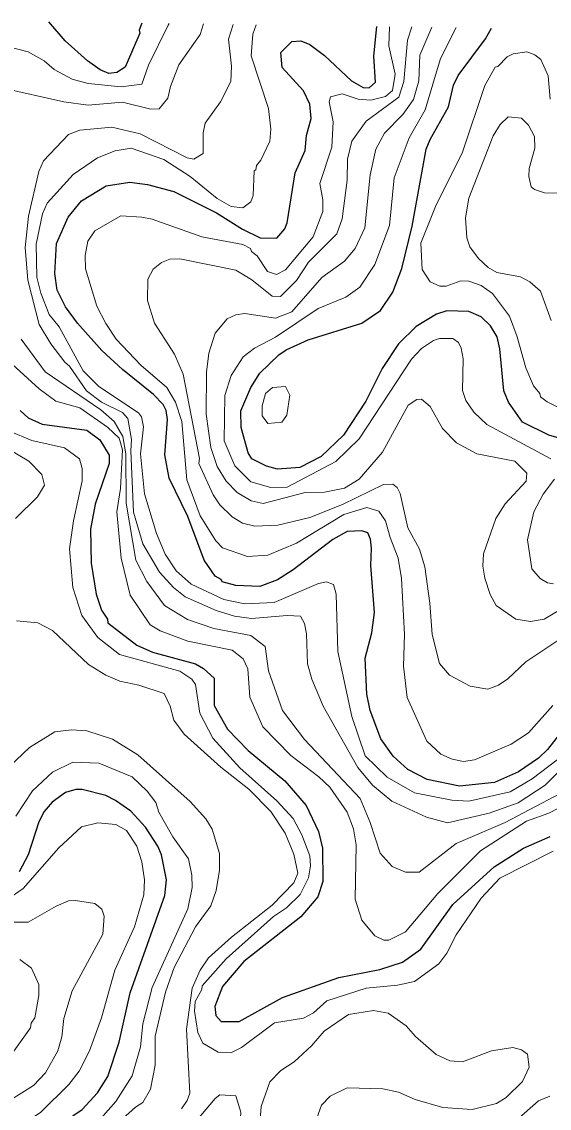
# Model space of a CAD drawing. Extents: x 673.3 to 698.5, y 6984.3 to 7012.3.
# Drawn here: x 679.747 to 680.589, y 7010.499 to 7012.232 of the extents above; entities that cross this region are included whole.
import ezdxf

# ---------------------------------------------------------------- set-up
doc = ezdxf.new("R2010")
doc.units = 0
doc.header["$LTSCALE"] = 0.032
doc.layers.add('1', color=7, linetype='Continuous', lineweight=25)
doc.layers.add('2', color=7, linetype='Continuous', lineweight=13)

msp = doc.modelspace()

# ---------------------------------------------------------------- linework, layer by layer
at = {"layer": '1'}
for points in [[(679.9387, 7012.2302), (679.9342, 7012.2188), (679.935, 7012.2141), (679.9117, 7012.1598), (679.8986, 7012.1514), (679.8856, 7012.1497), (679.8719, 7012.1555), (679.8518, 7012.1702), (679.8161, 7012.2021), (679.7898, 7012.2324)], [(680.1604, 7012.1835), (680.1781, 7012.2009), (680.1923, 7012.2017), (680.2067, 7012.1963), (680.2302, 7012.1787), (680.2732, 7012.1383), (680.2919, 7012.1272), (680.3015, 7012.1269), (680.3115, 7012.1362), (680.3092, 7012.1777), (680.3141, 7012.2248)], [(680.4437, 7012.1468), (680.4876, 7012.2053), (680.4968, 7012.2222)], [(680.6055, 7011.0958), (680.5865, 7011.0712), (680.5719, 7011.0573), (680.5403, 7011.0355), (680.5018, 7011.0185), (680.446, 7011.0128), (680.3942, 7011.023), (680.3634, 7011.039), (680.3397, 7011.0603), (680.3204, 7011.0881), (680.3034, 7011.1333), (680.2977, 7011.1593), (680.2953, 7011.2166), (680.3058, 7011.2572), (680.31, 7011.2896), (680.3044, 7011.3648), (680.3053, 7011.3925), (680.3038, 7011.4067), (680.2996, 7011.417), (680.29, 7011.4199), (680.2662, 7011.4188), (680.2438, 7011.4062), (680.1802, 7011.3579), (680.1554, 7011.3419), (680.1267, 7011.3313), (680.0887, 7011.3328), (680.0666, 7011.3386), (680.0653, 7011.3426), (680.0557, 7011.3477), (680.0378, 7011.373), (680.0117, 7011.443), (679.9822, 7011.5042), (679.9753, 7011.5415), (679.9792, 7011.5979), (679.9774, 7011.6123), (679.9724, 7011.6215), (679.9571, 7011.6376), (679.9076, 7011.6773), (679.8747, 7011.7078), (679.8355, 7011.7512), (679.8166, 7011.7772), (679.8034, 7011.8042), (679.7995, 7011.8306), (679.8019, 7011.8783), (679.8209, 7011.9206), (679.8422, 7011.9466), (679.8815, 7011.9705), (679.9193, 7011.9762), (679.9474, 7011.9728), (679.9893, 7011.9614), (680.0577, 7011.9272), (680.0991, 7011.9016), (680.1273, 7011.8875), (680.154, 7011.8872), (680.167, 7011.9021), (680.1707, 7011.9114), (680.1832, 7011.9913), (680.1991, 7012.0267), (680.2014, 7012.0507), (680.2089, 7012.078), (680.2067, 7012.101), (680.1967, 7012.1219), (680.1626, 7012.1595), (680.1604, 7012.1835)], [(680.605, 7011.5677), (680.5887, 7011.5728), (680.5463, 7011.5933), (680.524, 7011.6255), (680.5167, 7011.6434), (680.5104, 7011.7102), (680.5062, 7011.7294), (680.4956, 7011.7473), (680.4807, 7011.7614), (680.4607, 7011.7702), (680.4255, 7011.7709), (680.4091, 7011.766), (680.3766, 7011.7462), (680.3483, 7011.7183), (680.3223, 7011.6792), (680.2963, 7011.6271), (680.2608, 7011.5728), (680.225, 7011.5387), (680.1907, 7011.5209), (680.1549, 7011.5186), (680.1377, 7011.5231), (680.1143, 7011.535), (680.1081, 7011.5443), (680.0973, 7011.5847), (680.0966, 7011.6113), (680.1125, 7011.649), (680.1272, 7011.6714), (680.1574, 7011.7007), (680.1692, 7011.7087), (680.2043, 7011.7246), (680.29, 7011.7513), (680.3195, 7011.7717), (680.3396, 7011.8009), (680.354, 7011.8388), (680.3701, 7011.9062), (680.3927, 7012.0288), (680.3991, 7012.0445), (680.4285, 7012.0968), (680.4361, 7012.1314), (680.4437, 7012.1468)], [(679.744, 7011.6121), (679.7571, 7011.6001), (679.7792, 7011.5901), (679.8508, 7011.5805), (679.8713, 7011.5653), (679.8862, 7011.5408), (679.8864, 7011.5275), (679.8637, 7011.4626), (679.8563, 7011.4229), (679.8574, 7011.3682), (679.8653, 7011.3188), (679.8741, 7011.2932), (679.8834, 7011.279), (679.8841, 7011.2734), (679.9307, 7011.2374), (679.9555, 7011.2266), (680.0243, 7011.2077), (680.0369, 7011.2002), (680.0538, 7011.1848), (680.0541, 7011.1414), (680.0755, 7011.1038), (680.1082, 7011.0695), (680.1671, 7011.0211), (680.2008, 7010.9818), (680.2205, 7010.9405), (680.227, 7010.9138), (680.2275, 7010.8607), (680.2198, 7010.8359), (680.1924, 7010.804), (680.1016, 7010.7328), (680.0674, 7010.6931), (680.0551, 7010.661), (680.0566, 7010.6466), (680.065, 7010.6373), (680.094, 7010.6372), (680.1633, 7010.6756), (680.2532, 7010.7075), (680.3187, 7010.7198), (680.3549, 7010.732), (680.3842, 7010.7524), (680.4351, 7010.8236), (680.5015, 7010.8841), (680.548, 7010.9136), (680.5909, 7010.9325)], [(679.8965, 7010.9898), (679.8809, 7010.9976), (679.8431, 7011.0071), (679.8328, 7011.0071), (679.8167, 7011.0023), (679.795, 7010.9873), (679.7826, 7010.972), (679.774, 7010.9557), (679.7567, 7010.903), (679.7427, 7010.8759)], [(679.7394, 7010.4194), (679.7602, 7010.4401), (679.8432, 7010.4964), (679.8678, 7010.5231), (679.8839, 7010.5491), (679.902, 7010.6042), (679.92, 7010.6828), (679.9751, 7010.8379), (679.9776, 7010.8633), (679.9697, 7010.903), (679.9638, 7010.9167), (679.9443, 7010.947), (679.921, 7010.9726), (679.8965, 7010.9898)]]:
    msp.add_lwpolyline(points, dxfattribs=at)
at = {"layer": '2'}
for points in [[(679.9823, 7012.2296), (679.9804, 7012.2269), (679.9493, 7012.163), (679.9386, 7012.1328), (679.9054, 7012.1285), (679.8525, 7012.1341), (679.8272, 7012.1409), (679.7983, 7012.1563), (679.7825, 7012.1698), (679.7571, 7012.1842), (679.7219, 7012.1936)], [(680.0843, 7012.2281), (680.0771, 7012.2045), (680.0818, 7012.1613), (680.0804, 7012.1372), (680.0643, 7012.1046), (680.0396, 7012.0703), (680.0363, 7012.0552), (680.0362, 7012.0221), (680.0215, 7012.0129), (680.0107, 7012.0152), (679.9359, 7012.0533), (679.8904, 7012.064), (679.8395, 7012.0593), (679.8214, 7012.0527), (679.7813, 7012.0106), (679.7741, 7011.9936), (679.7576, 7011.9222), (679.752, 7011.8723), (679.7563, 7011.82), (679.7747, 7011.7493), (679.793, 7011.7184), (679.8154, 7011.689), (679.8231, 7011.6828), (679.8501, 7011.6435), (679.8742, 7011.6253), (679.9074, 7011.609), (679.9162, 7011.5991), (679.9222, 7011.5656), (679.9207, 7011.5476), (679.9252, 7011.4497), (679.94, 7011.3991), (679.9666, 7011.3543), (679.9888, 7011.3298), (680.0077, 7011.3147), (680.057, 7011.2928), (680.0865, 7011.284), (680.1134, 7011.2799), (680.1708, 7011.2847), (680.1917, 7011.2838), (680.1981, 7011.2723), (680.2015, 7011.2557), (680.2033, 7011.2079), (680.21, 7011.1832), (680.2283, 7011.1401), (680.2837, 7011.0423), (680.3071, 7011.014), (680.3376, 7010.9884), (680.3933, 7010.9629), (680.4266, 7010.9542), (680.4934, 7010.9693), (680.5398, 7010.986), (680.583, 7011.0143), (680.6737, 7011.1042)], [(680.6019, 7011.0547), (680.5618, 7011.0243), (680.5267, 7011.0036), (680.461, 7010.9886), (680.4335, 7010.99), (680.3739, 7011.0018), (680.3306, 7011.027), (680.2953, 7011.0609), (680.2741, 7011.1236), (680.2513, 7011.2275), (680.2488, 7011.319), (680.2445, 7011.3344), (680.2333, 7011.3385), (680.2209, 7011.3362), (680.15, 7011.3054), (680.1028, 7011.3035), (680.0696, 7011.3103), (680.017, 7011.3348), (679.9934, 7011.3561), (679.9759, 7011.3828), (679.9619, 7011.4157), (679.9429, 7011.4789), (679.9362, 7011.5427), (679.9409, 7011.5861), (679.9377, 7011.6021), (679.9331, 7011.6084), (679.8696, 7011.6503), (679.8448, 7011.6751), (679.8066, 7011.7457), (679.7905, 7011.765), (679.7769, 7011.7995), (679.7709, 7011.8249), (679.7699, 7011.8773), (679.7796, 7011.9259), (679.7871, 7011.9428), (679.8286, 7011.9884), (679.8675, 7012.0154), (679.8956, 7012.0264), (679.9212, 7012.0306), (679.9737, 7012.0124), (680.0157, 7011.9855), (680.0589, 7011.9505), (680.0809, 7011.9377), (680.0996, 7011.9352), (680.1123, 7011.9451), (680.1162, 7011.9549), (680.1178, 7011.9946), (680.1208, 7011.9959), (680.1217, 7012.0028), (680.1287, 7012.0113), (680.1428, 7012.0419), (680.1446, 7012.061), (680.1406, 7012.094), (680.113, 7012.1779), (680.116, 7012.2128), (680.1213, 7012.2276)], [(680.3695, 7012.224), (680.3628, 7012.2031), (680.3571, 7012.137), (680.3488, 7012.112), (680.2968, 7012.0738), (680.2741, 7012.042), (680.2668, 7012.0131), (680.2667, 7011.9796), (680.2586, 7011.918), (680.2497, 7011.8942), (680.2049, 7011.8486), (680.1855, 7011.8193), (680.1598, 7011.7937), (680.1464, 7011.7943), (680.1139, 7011.8204), (680.0884, 7011.8359), (679.9994, 7011.854), (679.9831, 7011.8533), (679.9697, 7011.8482), (679.9563, 7011.8375), (679.9479, 7011.8217), (679.9476, 7011.7873), (679.9587, 7011.7513), (679.9905, 7011.702), (680.0047, 7011.6702), (680.0304, 7011.5352), (680.0293, 7011.5272), (680.0523, 7011.4777), (680.0631, 7011.4615), (680.0828, 7011.4425), (680.0992, 7011.4324), (680.119, 7011.4273), (680.1557, 7011.4288), (680.2067, 7011.4415), (680.2589, 7011.462), (680.3244, 7011.4939), (680.3393, 7011.4946), (680.3463, 7011.4893), (680.3513, 7011.4794), (680.3633, 7011.4249), (680.3822, 7011.3909), (680.3906, 7011.3626), (680.3986, 7011.3047), (680.402, 7011.2548), (680.4142, 7011.2083), (680.4301, 7011.1899), (680.463, 7011.1719), (680.4912, 7011.1675), (680.508, 7011.1737), (680.5233, 7011.1838), (680.5521, 7011.211), (680.6076, 7011.2484)], [(679.955, 7011.9172), (680.0343, 7011.8891), (680.0998, 7011.8768), (680.1118, 7011.8703), (680.1137, 7011.8656), (680.1225, 7011.8589), (680.1393, 7011.8337), (680.1534, 7011.8289), (680.1682, 7011.8363), (680.2121, 7011.8891), (680.2276, 7011.9297), (680.2276, 7011.948), (680.2228, 7011.9742), (680.2419, 7012.0325), (680.244, 7012.0728), (680.2376, 7012.1047), (680.2399, 7012.1127), (680.2582, 7012.1176), (680.2839, 7012.1089), (680.3041, 7012.1073), (680.3275, 7012.113), (680.3389, 7012.1225), (680.3432, 7012.1486), (680.3331, 7012.194), (680.334, 7012.2245)], [(679.9976, 7012.1634), (680.0317, 7012.2122), (680.037, 7012.2288)], [(680.0907, 7011.481), (680.0734, 7011.4991), (680.0589, 7011.5229), (680.0486, 7011.5528), (680.0412, 7011.6062), (680.042, 7011.6731), (680.0453, 7011.7036), (680.0556, 7011.7353), (680.0749, 7011.7581), (680.0887, 7011.7645), (680.103, 7011.7668), (680.1519, 7011.7596), (680.178, 7011.7694), (680.2258, 7011.8244), (680.2622, 7011.8503), (680.2793, 7011.8705), (680.2944, 7011.9037), (680.3033, 7011.9881), (680.3121, 7012.029), (680.3261, 7012.0545), (680.3556, 7012.0846), (680.3723, 7012.1084), (680.3807, 7012.1379), (680.3824, 7012.1793), (680.4016, 7012.2236)], [(680.4405, 7012.223), (680.4155, 7012.1735), (680.3908, 7012.0916), (680.3654, 7012.0473), (680.3417, 7011.9835), (680.3339, 7011.9071), (680.3106, 7011.8448), (680.2866, 7011.8088), (680.2645, 7011.7927), (680.2201, 7011.7749), (680.1522, 7011.729), (680.1185, 7011.7114), (680.1002, 7011.6979), (680.0813, 7011.6681), (680.0708, 7011.6362), (680.0701, 7011.5637), (680.0869, 7011.5236), (680.1124, 7011.4981), (680.1447, 7011.4892), (680.1704, 7011.4897), (680.2486, 7011.5304), (680.2856, 7011.5668), (680.369, 7011.6941), (680.3854, 7011.7112), (680.4042, 7011.724), (680.4142, 7011.7271), (680.4351, 7011.7269), (680.4441, 7011.7205), (680.4485, 7011.7117), (680.4516, 7011.6943), (680.4509, 7011.6441), (680.4558, 7011.6282), (680.4686, 7011.6096), (680.4896, 7011.5898), (680.5917, 7011.5347)], [(680.6102, 7011.6136), (680.586, 7011.6259), (680.5755, 7011.6341), (680.5744, 7011.639), (680.564, 7011.6514), (680.5519, 7011.68), (680.5379, 7011.7294), (680.5256, 7011.7623), (680.4985, 7011.7989), (680.4804, 7011.8115), (680.4608, 7011.8182), (680.4478, 7011.8189), (680.4245, 7011.8102), (680.4144, 7011.8105), (680.3989, 7011.8174), (680.3863, 7011.837), (680.3841, 7011.8793), (680.4075, 7011.9377), (680.4507, 7012.0242), (680.4861, 7012.1308), (680.5028, 7012.16), (680.5069, 7012.1611), (680.5221, 7012.1765), (680.5314, 7012.1813), (680.5537, 7012.1845), (680.566, 7012.1795), (680.5757, 7012.1719), (680.5877, 7012.1462), (680.5908, 7012.1089)], [(679.7141, 7012.1268), (679.8136, 7012.1045), (679.8527, 7012.0993), (679.9076, 7012.104), (679.9526, 7012.0928), (679.9659, 7012.0934), (679.9799, 7012.1103), (679.9843, 7012.1292), (679.9976, 7012.1634)], [(680.5566, 7011.9852), (680.557, 7011.9982), (680.5664, 7012.0308), (680.5656, 7012.0493), (680.5563, 7012.0671), (680.5451, 7012.0786), (680.5236, 7012.0804), (680.5107, 7012.0686), (680.4996, 7012.0503), (680.4606, 7011.9509), (680.4557, 7011.9193), (680.4577, 7011.8873), (680.4623, 7011.8734), (680.4764, 7011.8544), (680.4915, 7011.8402), (680.5054, 7011.8321), (680.5431, 7011.8254), (680.5584, 7011.8174), (680.5754, 7011.8026), (680.5924, 7011.7555)], [(680.6053, 7011.9591), (680.5816, 7011.9594), (680.5659, 7011.9646), (680.5606, 7011.9687), (680.5566, 7011.9852)], [(680.5949, 7011.1415), (680.5561, 7011.0977), (680.5285, 7011.0797), (680.4701, 7011.0545), (680.4522, 7011.0519), (680.4342, 7011.0558), (680.4161, 7011.0639), (680.3935, 7011.0844), (680.3621, 7011.1542), (680.3564, 7011.2043), (680.358, 7011.2547), (680.353, 7011.3437), (680.3479, 7011.3766), (680.3349, 7011.4092), (680.3278, 7011.4362), (680.3169, 7011.4512), (680.2979, 7011.4574), (680.261, 7011.446), (680.1856, 7011.4006), (680.1395, 7011.3814), (680.1073, 7011.3793), (680.0675, 7011.3927), (680.0568, 7011.4043), (680.0317, 7011.4438), (680.0103, 7011.5015), (680.0021, 7011.5944), (679.9922, 7011.6255), (679.9786, 7011.6486), (679.9369, 7011.6846), (679.8976, 7011.7256), (679.8807, 7011.7508), (679.8667, 7011.7786), (679.8482, 7011.8379), (679.8477, 7011.8593), (679.8522, 7011.8823), (679.8631, 7011.8989), (679.9048, 7011.9225), (679.9382, 7011.9208), (679.955, 7011.9172)], [(680.6459, 7011.0216), (680.5191, 7010.9544), (680.4405, 7010.9209), (680.3815, 7010.8754), (680.3598, 7010.8751), (680.3383, 7010.8842), (680.3189, 7010.9055), (680.3032, 7010.9548), (680.287, 7010.993), (680.1984, 7011.0869), (680.1633, 7011.1335), (680.1406, 7011.1965), (680.1354, 7011.2352), (680.1127, 7011.253), (680.0537, 7011.2643), (680.0116, 7011.2784), (679.9744, 7011.3011), (679.9463, 7011.3391), (679.9287, 7011.373), (679.9133, 7011.4643), (679.9128, 7011.5431), (679.908, 7011.5703), (679.894, 7011.5945), (679.8729, 7011.6131), (679.7841, 7011.6736), (679.7457, 7011.726)], [(679.7255, 7011.6915), (679.7743, 7011.6467), (679.8012, 7011.6267), (679.8392, 7011.6162), (679.8837, 7011.5857), (679.9021, 7011.568), (679.9077, 7011.5491), (679.9043, 7011.4878), (679.8987, 7011.4503), (679.9054, 7011.3763), (679.9198, 7011.3176), (679.9515, 7011.2702), (679.9679, 7011.2602), (680.0118, 7011.244), (680.083, 7011.2295), (680.1004, 7011.2158), (680.1079, 7011.1999), (680.1107, 7011.1546), (680.1317, 7011.1071), (680.1765, 7011.0614), (680.2211, 7011.0276), (680.2386, 7011.0108), (680.2664, 7010.971), (680.2765, 7010.9443), (680.2806, 7010.9189), (680.279, 7010.8321), (680.29, 7010.7986), (680.3106, 7010.7736), (680.3251, 7010.7669), (680.3329, 7010.7669), (680.3598, 7010.78), (680.4113, 7010.8412), (680.4794, 7010.9093), (680.5529, 7010.9567), (680.5887, 7010.9697), (680.6646, 7011.009)], [(680.6439, 7011.3165), (680.5809, 7011.2793), (680.5595, 7011.2751), (680.5361, 7011.2792), (680.5046, 7011.3011), (680.4949, 7011.3184), (680.4864, 7011.3445), (680.4834, 7011.3639), (680.4841, 7011.3831), (680.5039, 7011.4398), (680.5188, 7011.4629), (680.5524, 7011.4992), (680.5534, 7011.5118), (680.5345, 7011.5314), (680.4735, 7011.5427), (680.4412, 7011.5602), (680.4188, 7011.5831), (680.3989, 7011.6185), (680.3853, 7011.6299), (680.3775, 7011.6296), (680.3638, 7011.6203), (680.3231, 7011.5457), (680.2854, 7011.5023), (680.2621, 7011.4881), (680.2304, 7011.4819), (680.1991, 7011.481), (680.1325, 7011.4639), (680.1129, 7011.468), (680.0907, 7011.481)], [(680.5955, 7010.9088), (680.5101, 7010.8659), (680.4803, 7010.8339), (680.4404, 7010.7753), (680.4257, 7010.7463), (680.4131, 7010.7291), (680.3741, 7010.7009), (680.3471, 7010.6951), (680.2969, 7010.6902), (680.2337, 7010.6702), (680.2127, 7010.6507), (680.1965, 7010.6425), (680.1503, 7010.6349), (680.0979, 7010.5957), (680.0816, 7010.5876), (680.0605, 7010.588), (680.0357, 7010.6023), (680.0279, 7010.6196), (680.0224, 7010.6533), (680.0236, 7010.6692), (680.0345, 7010.6879), (680.035, 7010.6938), (680.0733, 7010.737), (680.1489, 7010.8047), (680.1698, 7010.8182), (680.1916, 7010.8399), (680.2048, 7010.8663), (680.2081, 7010.8854), (680.2066, 7010.9014), (680.1941, 7010.9349), (680.1802, 7010.9609), (680.1541, 7010.9894), (680.0948, 7011.0421), (680.0519, 7011.0891), (680.0309, 7011.1291), (680.0242, 7011.1746), (680.0181, 7011.1832), (679.9989, 7011.1959), (679.9029, 7011.2228), (679.8679, 7011.2496), (679.8424, 7011.285), (679.8284, 7011.3298), (679.8229, 7011.3911), (679.8291, 7011.4358), (679.8432, 7011.4999), (679.8432, 7011.5193), (679.8389, 7011.5348), (679.8151, 7011.5525), (679.7629, 7011.564), (679.727, 7011.5789)], [(679.7012, 7011.5648), (679.7581, 7011.5313), (679.7787, 7011.5098), (679.7831, 7011.4929), (679.7718, 7011.4741), (679.7369, 7011.4397)], [(680.5974, 7011.5025), (680.5796, 7011.4785), (680.5646, 7011.4503), (680.5543, 7011.4056), (680.5617, 7011.3595), (680.5749, 7011.3439), (680.5863, 7011.3368), (680.5959, 7011.3354)], [(679.7382, 7011.2766), (679.7724, 7011.2733), (679.7955, 7011.2609), (679.8535, 7011.2066), (679.881, 7011.1897), (679.9034, 7011.1803), (679.9337, 7011.174), (679.9741, 7011.1602), (679.9839, 7011.1405), (679.9894, 7011.1179), (680.0061, 7011.0958), (680.0646, 7011.0429), (680.1096, 7011.0078), (680.1444, 7010.9723), (680.1673, 7010.9378), (680.181, 7010.9043), (680.1876, 7010.8735), (680.1813, 7010.8585), (680.1468, 7010.8225), (680.0819, 7010.7716), (680.0452, 7010.7385), (680.0317, 7010.7191), (680.0189, 7010.6905), (680.0099, 7010.6248), (680.015, 7010.5229), (680.011, 7010.5111), (680.0016, 7010.4975)], [(679.8296, 7010.4119), (679.9284, 7010.5001), (679.94, 7010.5077), (679.9524, 7010.5293), (679.9597, 7010.5675), (679.9598, 7010.6137), (679.9761, 7010.684), (679.9901, 7010.7234), (680.0242, 7010.7883), (680.0489, 7010.8215), (680.0573, 7010.8461), (680.0623, 7010.8786), (680.0623, 7010.9053), (680.051, 7010.944), (680.0405, 7010.9604), (680.0159, 7010.9883), (679.9318, 7011.0626), (679.8916, 7011.0875), (679.8506, 7011.1007), (679.8263, 7011.1024), (679.7994, 7011.0993), (679.7592, 7011.0745), (679.7166, 7011.0336)], [(679.737, 7010.9646), (679.7639, 7011.0051), (679.7955, 7011.0349), (679.8281, 7011.051), (679.8698, 7011.0495), (679.9232, 7011.0274), (679.9469, 7011.0044), (679.9609, 7010.9864), (679.9655, 7010.9713), (679.988, 7010.9319), (680.0132, 7010.8965), (680.0184, 7010.8708), (680.0191, 7010.8509), (680.0117, 7010.8171), (679.9552, 7010.6913), (679.9402, 7010.6334), (679.9362, 7010.5964), (679.923, 7010.5503), (679.897, 7010.5095), (679.8644, 7010.4728), (679.8183, 7010.4371), (679.7579, 7010.406), (679.7416, 7010.3924)], [(679.7317, 7010.4622), (679.777, 7010.4926), (679.822, 7010.5363), (679.8381, 7010.5576), (679.8549, 7010.59), (679.8739, 7010.6429), (679.8951, 7010.719), (679.9265, 7010.788), (679.9419, 7010.8391), (679.9426, 7010.8633), (679.9386, 7010.8919), (679.9303, 7010.917), (679.9138, 7010.9421), (679.8968, 7010.9516), (679.8682, 7010.9541), (679.8421, 7010.9476), (679.8056, 7010.914), (679.7491, 7010.8493), (679.7227, 7010.8312)], [(679.6854, 7010.7955), (679.7567, 7010.7953), (679.8015, 7010.8212), (679.8213, 7010.8295), (679.8324, 7010.8303), (679.8636, 7010.8254), (679.8743, 7010.8163), (679.8784, 7010.8052), (679.8759, 7010.7762), (679.8272, 7010.6861), (679.814, 7010.6417), (679.8107, 7010.6124), (679.8045, 7010.5905), (679.7848, 7010.5554), (679.7654, 7010.5351), (679.7092, 7010.4999)], [(679.6964, 7010.5378), (679.7607, 7010.6272), (679.7614, 7010.6345), (679.7675, 7010.6431), (679.774, 7010.6786), (679.7739, 7010.6962), (679.7623, 7010.7222), (679.7437, 7010.7362)], [(680.1431, 7010.5407), (680.1606, 7010.5589), (680.1817, 7010.5726), (680.2097, 7010.5983), (680.2299, 7010.6216), (680.2687, 7010.648), (680.3084, 7010.6545), (680.3322, 7010.6506), (680.3609, 7010.6299), (680.3755, 7010.6133), (680.4087, 7010.5843), (680.4303, 7010.5742), (680.4507, 7010.5729), (680.4972, 7010.5901), (680.5309, 7010.5956), (680.5447, 7010.5916), (680.5543, 7010.585), (680.5574, 7010.5643), (680.5464, 7010.5415), (680.5205, 7010.5156), (680.5049, 7010.506), (680.4663, 7010.4965), (680.4194, 7010.5), (680.3751, 7010.5128), (680.3485, 7010.5243), (680.3235, 7010.5298), (680.2663, 7010.5314), (680.2395, 7010.518), (680.2256, 7010.5034), (680.2155, 7010.4756)], [(680.1276, 7010.4809), (680.1292, 7010.5016), (680.1431, 7010.5407)], [(680.5138, 7010.4592), (680.5721, 7010.5102), (680.5903, 7010.5178)]]:
    msp.add_lwpolyline(points, dxfattribs=at)
for points in [[(680.1308, 7011.6035), (680.1308, 7011.6197), (680.1358, 7011.6391), (680.1473, 7011.6489), (680.1681, 7011.6503), (680.1747, 7011.6363), (680.1703, 7011.6045), (680.1623, 7011.5935), (680.1397, 7011.5911)], [(680.0555, 7010.5143), (680.0629, 7010.52), (680.0885, 7010.5182), (680.0966, 7010.4925), (680.0933, 7010.4409), (680.1031, 7010.3997), (680.0994, 7010.3796), (680.0898, 7010.362), (680.0785, 7010.3507), (680.061, 7010.3467), (680.0273, 7010.3517), (680.0143, 7010.3568), (679.9949, 7010.3691), (679.9834, 7010.3824), (679.9769, 7010.4158), (679.9785, 7010.4351), (679.996, 7010.4561), (680.0035, 7010.4589), (680.0182, 7010.4702)]]:
    msp.add_lwpolyline(points, close=True, dxfattribs=at)

doc.saveas('drawing.dxf')
